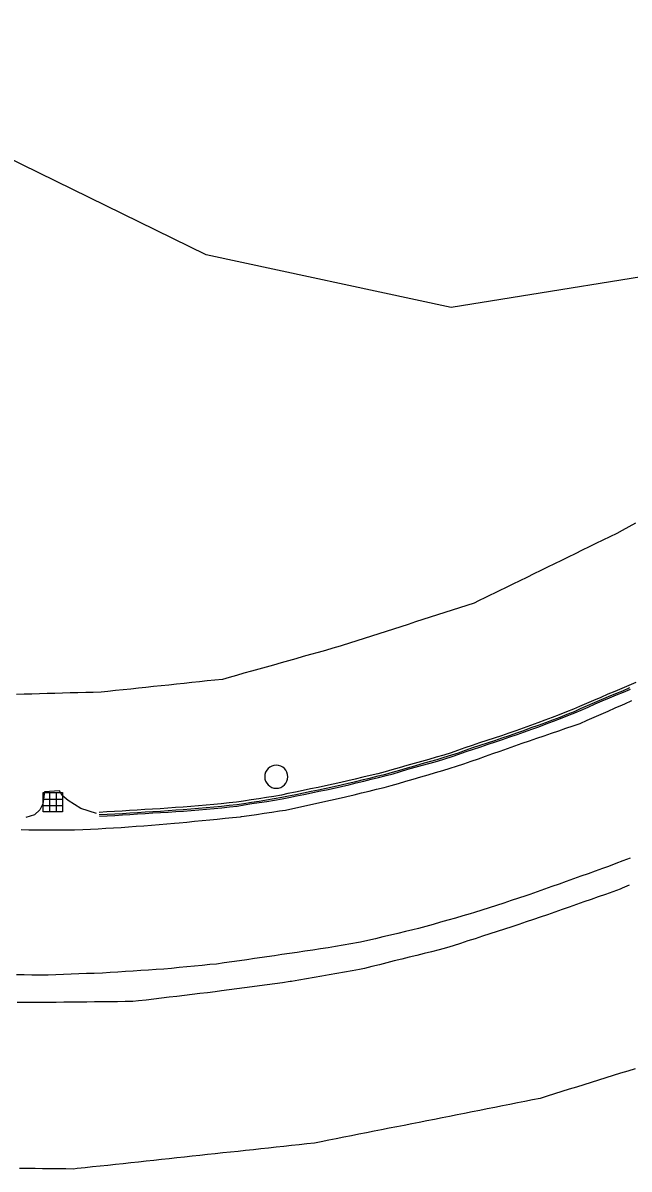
# Model space of a CAD drawing. Extents: x 1901471 to 1963503, y 756461 to 799997.
# Drawn here: x 1941083 to 1941161.7, y 779864.7 to 780013.6 of the extents above; entities that cross this region are included whole.
import ezdxf

# ---------------------------------------------------------------- set-up
doc = ezdxf.new("R2010")
doc.units = 0
for name, color, linetype in [('Default', 7, 'Continuous'), ('RD_EX_Conc', 7, 'Continuous'), ('RD_EX_DR_ErosCtrl', 7, 'Continuous'), ('RD_EX_DR_Inlet', 7, 'Continuous'), ('RD_EX_H2O', 7, 'Continuous'), ('RD_EX_Misc', 7, 'Continuous'), ('RD_EX_Road', 7, 'Continuous'), ('RD_EX_VEG', 7, 'Continuous')]:
    doc.layers.add(name, color=color, linetype=linetype)

# ---------------------------------------------------------------- blocks, each defined once
blk = doc.blocks.new('POST')
at = {"layer": 'Default'}
for start, end in [(90, 270), (270, 90)]:
    blk.add_arc((0, 0), 0.127, start, end, dxfattribs=at)
blk = doc.blocks.new('DI')
at = {"layer": 'RD_EX_DR_Inlet'}
for p, q in [((-2.54, 0.86), (2.46, 0.86)), ((-0.84, 2.56), (-0.84, -2.44)), ((0.86, 2.56), (0.86, -2.44)), ((-2.54, -0.84), (2.46, -0.84))]:
    blk.add_line(p, q, dxfattribs=at)
blk.add_lwpolyline([(-2.54, -2.44), (-2.54, 2.56), (2.46, 2.56), (2.46, -2.44)], close=True, dxfattribs=at)

msp = doc.modelspace()

# ---------------------------------------------------------------- linework, layer by layer
at = {"layer": 'RD_EX_Conc'}
for points in [[(1941162.63, 779927.89), (1941161.72, 779927.47), (1941160.8, 779927.08), (1941159.9, 779926.72), (1941158.97, 779926.34), (1941158.06, 779925.94), (1941157.14, 779925.54), (1941156.23, 779925.14), (1941155.31, 779924.74), (1941154.54, 779924.41), (1941154.54, 779924.41), (1941153.61, 779924.04), (1941152.68, 779923.66), (1941151.74, 779923.33), (1941150.81, 779922.96), (1941149.87, 779922.61), (1941148.93, 779922.29), (1941148, 779921.93), (1941147.04, 779921.6), (1941146.1, 779921.27), (1941145.15, 779920.95), (1941144.21, 779920.62), (1941143.26, 779920.32), (1941142.3, 779920.01), (1941141.35, 779919.7), (1941140.41, 779919.37), (1941139.47, 779919.04), (1941138.61, 779918.74), (1941137.66, 779918.44), (1941136.7, 779918.16), (1941135.74, 779917.88), (1941134.78, 779917.62), (1941133.81, 779917.35), (1941132.85, 779917.07), (1941131.89, 779916.79), (1941130.94, 779916.51), (1941130.06, 779916.26), (1941129.09, 779916.02), (1941128.11, 779915.79), (1941127.14, 779915.55), (1941126.17, 779915.31), (1941125.2, 779915.08), (1941124.28, 779914.86), (1941123.3, 779914.65), (1941122.32, 779914.44), (1941121.34, 779914.24), (1941120.36, 779914.04), (1941119.39, 779913.83), (1941118.41, 779913.64), (1941117.43, 779913.44), (1941116.59, 779913.25), (1941115.6, 779913.08), (1941114.62, 779912.92), (1941113.63, 779912.77), (1941112.64, 779912.63), (1941111.65, 779912.47), (1941110.76, 779912.32), (1941109.77, 779912.22), (1941108.77, 779912.1), (1941107.78, 779912.01), (1941106.79, 779911.92), (1941105.79, 779911.83), (1941104.79, 779911.75), (1941103.8, 779911.66), (1941102.83, 779911.61), (1941101.84, 779911.54), (1941100.84, 779911.47), (1941099.84, 779911.42), (1941098.84, 779911.36), (1941097.84, 779911.3), (1941096.85, 779911.22), (1941095.9, 779911.17), (1941094.9, 779911.11), (1941093.9, 779911.05), (1941092.9, 779911)], [(1941092.92, 779910.71), (1941093.92, 779910.76), (1941094.92, 779910.81), (1941095.91, 779910.87), (1941096.87, 779910.92), (1941097.87, 779911), (1941098.87, 779911.06), (1941099.86, 779911.13), (1941100.86, 779911.17), (1941101.86, 779911.24), (1941102.86, 779911.31), (1941103.83, 779911.36), (1941104.82, 779911.45), (1941105.82, 779911.53), (1941106.82, 779911.62), (1941107.81, 779911.71), (1941108.8, 779911.8), (1941109.8, 779911.92), (1941110.79, 779912.02), (1941111.7, 779912.17), (1941112.68, 779912.34), (1941113.67, 779912.47), (1941114.66, 779912.62), (1941115.65, 779912.78), (1941116.63, 779912.96), (1941117.49, 779913.15), (1941118.47, 779913.34), (1941119.45, 779913.54), (1941120.43, 779913.75), (1941121.41, 779913.94), (1941122.39, 779914.15), (1941123.37, 779914.36), (1941124.34, 779914.57), (1941125.27, 779914.79), (1941126.25, 779915.02), (1941127.22, 779915.26), (1941128.19, 779915.5), (1941129.16, 779915.73), (1941130.13, 779915.97), (1941131.02, 779916.22), (1941131.98, 779916.5), (1941132.94, 779916.79), (1941133.9, 779917.06), (1941134.86, 779917.33), (1941135.83, 779917.59), (1941136.79, 779917.87), (1941137.74, 779918.16), (1941138.7, 779918.46), (1941139.57, 779918.75), (1941140.51, 779919.09), (1941141.45, 779919.42), (1941142.4, 779919.73), (1941143.36, 779920.04), (1941144.31, 779920.34), (1941145.25, 779920.67), (1941146.2, 779920.98), (1941147.14, 779921.32), (1941148.09, 779921.65), (1941149.03, 779922.01), (1941149.97, 779922.33), (1941150.91, 779922.67), (1941151.84, 779923.04), (1941152.78, 779923.38), (1941153.71, 779923.75), (1941154.64, 779924.12), (1941154.64, 779924.12), (1941155.43, 779924.47), (1941156.35, 779924.87), (1941157.26, 779925.27), (1941158.18, 779925.67), (1941159.09, 779926.07), (1941160.02, 779926.45), (1941160.92, 779926.8), (1941161.84, 779927.2)], [(1941092.93, 779910.5), (1941093.93, 779910.55), (1941094.93, 779910.61), (1941095.93, 779910.66), (1941096.89, 779910.71), (1941097.89, 779910.79), (1941098.88, 779910.85), (1941099.88, 779910.92), (1941100.88, 779910.96), (1941101.88, 779911.03), (1941102.87, 779911.11), (1941103.85, 779911.15), (1941104.84, 779911.24), (1941105.84, 779911.32), (1941106.84, 779911.41), (1941107.83, 779911.5), (1941108.82, 779911.6), (1941109.82, 779911.71), (1941110.81, 779911.81), (1941111.73, 779911.96), (1941112.72, 779912.13), (1941113.7, 779912.27), (1941114.69, 779912.41), (1941115.68, 779912.58), (1941116.66, 779912.75), (1941117.54, 779912.94), (1941118.52, 779913.14), (1941119.5, 779913.34), (1941120.47, 779913.54), (1941121.45, 779913.74), (1941122.43, 779913.94), (1941123.41, 779914.15), (1941124.39, 779914.37), (1941125.32, 779914.59), (1941126.3, 779914.82), (1941127.27, 779915.06), (1941128.24, 779915.3), (1941129.21, 779915.53), (1941130.18, 779915.77), (1941131.08, 779916.02), (1941132.04, 779916.3), (1941133, 779916.59), (1941133.96, 779916.86), (1941134.92, 779917.13), (1941135.89, 779917.39), (1941136.85, 779917.67), (1941137.8, 779917.96), (1941138.76, 779918.26), (1941139.64, 779918.56), (1941140.58, 779918.89), (1941141.52, 779919.22), (1941142.47, 779919.53), (1941143.42, 779919.84), (1941144.38, 779920.14), (1941145.32, 779920.47), (1941146.27, 779920.79), (1941147.21, 779921.12), (1941148.16, 779921.45), (1941149.09, 779921.81), (1941150.04, 779922.13), (1941150.98, 779922.48), (1941151.91, 779922.84), (1941152.85, 779923.18), (1941153.78, 779923.56), (1941154.71, 779923.93), (1941154.71, 779923.93), (1941155.51, 779924.28), (1941156.43, 779924.68), (1941157.35, 779925.08), (1941158.26, 779925.47), (1941159.18, 779925.87), (1941160.1, 779926.26), (1941161.01, 779926.61), (1941161.93, 779927.01)]]:
    msp.add_lwpolyline(points, dxfattribs=at)
at = {"layer": 'RD_EX_DR_ErosCtrl'}
msp.add_lwpolyline([(1941092.54, 779910.83), (1941090.52, 779911.52), (1941088.88, 779912.53), (1941088.11, 779913.21), (1941087.73, 779913.79), (1941085.81, 779913.66), (1941085.67, 779912.73), (1941085.57, 779912.1), (1941085.18, 779911.34), (1941084.49, 779910.68), (1941083.37, 779910.34)], dxfattribs=at)
at = {"layer": 'RD_EX_H2O'}
for points in [[(1941162.59, 779948.56), (1941161.72, 779948.09), (1941160.84, 779947.61), (1941160.14, 779947.23), (1941159.24, 779946.79), (1941158.34, 779946.35), (1941157.44, 779945.92), (1941156.55, 779945.48), (1941155.65, 779945.04), (1941154.75, 779944.6), (1941153.85, 779944.16), (1941152.95, 779943.72), (1941152.05, 779943.28), (1941151.16, 779942.85), (1941150.26, 779942.41), (1941149.36, 779941.97), (1941148.46, 779941.53), (1941147.56, 779941.09), (1941146.66, 779940.65), (1941145.77, 779940.22), (1941144.87, 779939.78), (1941143.07, 779938.9), (1941142.17, 779938.46), (1941141.6, 779938.18), (1941140.65, 779937.88), (1941139.7, 779937.57), (1941138.75, 779937.26), (1941137.8, 779936.96), (1941136.85, 779936.65), (1941135.9, 779936.34), (1941134.94, 779936.04), (1941133.99, 779935.73), (1941133.04, 779935.42), (1941132.09, 779935.12), (1941130.19, 779934.5), (1941129.24, 779934.2), (1941128.28, 779933.89), (1941127.33, 779933.58), (1941126.38, 779933.28), (1941125.43, 779932.97), (1941124.48, 779932.66), (1941124.22, 779932.58), (1941123.26, 779932.31), (1941122.3, 779932.04), (1941121.34, 779931.77), (1941120.37, 779931.5), (1941119.41, 779931.23), (1941118.45, 779930.96), (1941117.49, 779930.68), (1941116.53, 779930.41), (1941115.56, 779930.14), (1941114.6, 779929.87), (1941113.64, 779929.6), (1941112.68, 779929.33), (1941111.71, 779929.06), (1941110.75, 779928.79), (1941109.79, 779928.52), (1941108.92, 779928.27), (1941107.93, 779928.17), (1941106.94, 779928.07), (1941105.94, 779927.96), (1941104.95, 779927.86), (1941103.95, 779927.75), (1941102.96, 779927.65), (1941101.97, 779927.54), (1941100.97, 779927.44), (1941099.98, 779927.34), (1941098.98, 779927.23), (1941097.99, 779927.13), (1941097, 779927.02), (1941096, 779926.92), (1941095.01, 779926.82), (1941094.01, 779926.71), (1941093.14, 779926.62), (1941092.14, 779926.59), (1941091.15, 779926.57), (1941090.15, 779926.54), (1941089.15, 779926.51), (1941088.15, 779926.48), (1941087.15, 779926.46), (1941086.15, 779926.43), (1941085.15, 779926.4), (1941084.15, 779926.37), (1941083.16, 779926.35), (1941082.16, 779926.32)], [(1941162.54, 779877.69), (1941161.59, 779877.4), (1941160.63, 779877.1), (1941159.68, 779876.8), (1941158.72, 779876.5), (1941157.77, 779876.21), (1941156.82, 779875.91), (1941155.86, 779875.61), (1941154.91, 779875.32), (1941153.95, 779875.02), (1941153, 779874.72), (1941152.04, 779874.42), (1941151.09, 779874.13), (1941150.18, 779873.84), (1941149.2, 779873.65), (1941148.22, 779873.45), (1941147.24, 779873.26), (1941146.26, 779873.07), (1941145.28, 779872.87), (1941144.3, 779872.68), (1941143.32, 779872.48), (1941142.34, 779872.29), (1941141.36, 779872.09), (1941140.38, 779871.9), (1941140.38, 779871.9), (1941139.4, 779871.7), (1941138.42, 779871.51), (1941137.44, 779871.32), (1941136.46, 779871.12), (1941135.47, 779870.93), (1941134.49, 779870.73), (1941133.51, 779870.54), (1941132.53, 779870.34), (1941131.55, 779870.15), (1941130.57, 779869.96), (1941129.59, 779869.76), (1941128.61, 779869.57), (1941127.63, 779869.37), (1941126.65, 779869.18), (1941125.67, 779868.98), (1941124.69, 779868.79), (1941123.71, 779868.59), (1941122.73, 779868.4), (1941121.75, 779868.21), (1941120.88, 779868.03), (1941119.89, 779867.93), (1941118.89, 779867.82), (1941117.9, 779867.71), (1941116.9, 779867.61), (1941115.91, 779867.5), (1941114.92, 779867.39), (1941113.92, 779867.28), (1941112.93, 779867.18), (1941111.93, 779867.07), (1941110.94, 779866.96), (1941109.95, 779866.86), (1941108.95, 779866.75), (1941107.96, 779866.64), (1941106.96, 779866.54), (1941105.97, 779866.43), (1941104.98, 779866.32), (1941103.98, 779866.21), (1941102.99, 779866.11), (1941101.99, 779866), (1941101, 779865.89), (1941100.01, 779865.79), (1941099.01, 779865.68), (1941098.02, 779865.57), (1941097.02, 779865.47), (1941096.03, 779865.36), (1941095.03, 779865.25), (1941094.04, 779865.14), (1941093.05, 779865.04), (1941092.05, 779864.93), (1941091.06, 779864.82), (1941090.06, 779864.72), (1941089.56, 779864.66), (1941088.56, 779864.67), (1941087.56, 779864.69), (1941086.56, 779864.7), (1941085.56, 779864.71), (1941084.57, 779864.72), (1941083.57, 779864.74), (1941082.57, 779864.75)]]:
    msp.add_lwpolyline(points, dxfattribs=at)
at = {"layer": 'RD_EX_Road'}
for points in [[(1941082.77, 779908.77), (1941083.77, 779908.75), (1941084.71, 779908.72), (1941085.7, 779908.73), (1941086.7, 779908.73), (1941087.7, 779908.74), (1941088.7, 779908.75), (1941089.7, 779908.75), (1941090.78, 779908.76), (1941091.78, 779908.82), (1941092.78, 779908.88), (1941093.78, 779908.94), (1941094.77, 779908.99), (1941095.77, 779909.05), (1941096.7, 779909.11), (1941097.7, 779909.19), (1941098.7, 779909.27), (1941099.69, 779909.35), (1941100.69, 779909.43), (1941101.69, 779909.51), (1941102.68, 779909.6), (1941103.28, 779909.64), (1941104.27, 779909.74), (1941105.27, 779909.84), (1941106.26, 779909.94), (1941107.26, 779910.04), (1941108.25, 779910.13), (1941109.25, 779910.23), (1941110.24, 779910.33), (1941111.24, 779910.43), (1941111.38, 779910.44), (1941112.37, 779910.59), (1941113.36, 779910.74), (1941114.34, 779910.88), (1941115.33, 779911.03), (1941116.32, 779911.18), (1941117.09, 779911.29), (1941118.07, 779911.5), (1941119.04, 779911.72), (1941120.02, 779911.93), (1941121, 779912.15), (1941121.97, 779912.36), (1941122.95, 779912.58), (1941123.93, 779912.79), (1941124.9, 779913.01), (1941125.06, 779913.04), (1941126.03, 779913.28), (1941127, 779913.52), (1941127.97, 779913.76), (1941128.94, 779914), (1941129.91, 779914.24), (1941130.83, 779914.47), (1941131.79, 779914.75), (1941132.75, 779915.04), (1941133.71, 779915.32), (1941134.67, 779915.6), (1941135.63, 779915.88), (1941136.59, 779916.17), (1941137.55, 779916.45), (1941138.51, 779916.73), (1941139.34, 779916.98), (1941140.28, 779917.31), (1941141.22, 779917.64), (1941142.17, 779917.97), (1941143.11, 779918.3), (1941144.05, 779918.63), (1941145, 779918.96), (1941145.94, 779919.3), (1941146.88, 779919.63), (1941147.87, 779919.97), (1941148.82, 779920.3), (1941149.76, 779920.62), (1941150.71, 779920.95), (1941151.65, 779921.28), (1941152.6, 779921.6), (1941153.54, 779921.93), (1941154.49, 779922.25), (1941155.37, 779922.56), (1941156.29, 779922.96), (1941157.2, 779923.36), (1941158.12, 779923.76), (1941159.04, 779924.16), (1941159.95, 779924.56), (1941160.87, 779924.96), (1941161.21, 779925.11), (1941162.12, 779925.52)], [(1941161.88, 779905.07), (1941160.95, 779904.7), (1941160.02, 779904.34), (1941159.09, 779903.97), (1941158.29, 779903.69), (1941157.35, 779903.36), (1941156.41, 779903.02), (1941155.46, 779902.69), (1941154.52, 779902.35), (1941153.58, 779902.02), (1941152.64, 779901.68), (1941151.7, 779901.35), (1941150.75, 779901.01), (1941150.75, 779901.01), (1941149.81, 779900.68), (1941148.87, 779900.34), (1941148.32, 779900.16), (1941147.37, 779899.85), (1941146.42, 779899.54), (1941145.47, 779899.22), (1941144.52, 779898.91), (1941143.57, 779898.6), (1941142.62, 779898.29), (1941141.67, 779897.97), (1941141.1, 779897.81), (1941140.14, 779897.54), (1941139.18, 779897.27), (1941138.21, 779896.99), (1941137.25, 779896.72), (1941136.29, 779896.45), (1941135.33, 779896.18), (1941134.37, 779895.9), (1941133.66, 779895.74), (1941132.69, 779895.51), (1941131.71, 779895.28), (1941130.74, 779895.05), (1941129.77, 779894.82), (1941128.79, 779894.59), (1941127.82, 779894.36), (1941126.85, 779894.13), (1941126.57, 779894.08), (1941125.59, 779893.92), (1941124.6, 779893.75), (1941123.62, 779893.59), (1941122.63, 779893.42), (1941121.65, 779893.26), (1941120.66, 779893.1), (1941119.62, 779892.95), (1941118.63, 779892.8), (1941117.64, 779892.66), (1941116.65, 779892.52), (1941115.66, 779892.37), (1941114.67, 779892.23), (1941114.08, 779892.15), (1941113.09, 779892.01), (1941112.1, 779891.86), (1941111.11, 779891.72), (1941110.12, 779891.58), (1941109.13, 779891.44), (1941108.14, 779891.3), (1941107.29, 779891.22), (1941106.29, 779891.12), (1941105.3, 779891.03), (1941104.3, 779890.93), (1941103.31, 779890.83), (1941102.31, 779890.73), (1941101.32, 779890.64), (1941100.31, 779890.57), (1941099.31, 779890.51), (1941098.31, 779890.44), (1941097.32, 779890.38), (1941096.32, 779890.31), (1941095.32, 779890.25), (1941094.32, 779890.18), (1941093.32, 779890.12), (1941092.27, 779890.08), (1941091.27, 779890.05), (1941090.28, 779890.01), (1941090.28, 779890.01), (1941089.28, 779889.98), (1941088.28, 779889.94), (1941087.28, 779889.91), (1941086.28, 779889.87), (1941085.28, 779889.84), (1941085.15, 779889.84), (1941084.15, 779889.86), (1941083.15, 779889.89), (1941082.15, 779889.91)], [(1941161.77, 779901.52), (1941160.85, 779901.13), (1941160.57, 779901.01), (1941159.63, 779900.68), (1941158.69, 779900.35), (1941157.74, 779900.02), (1941156.8, 779899.69), (1941155.86, 779899.36), (1941155.86, 779899.36), (1941154.91, 779899.03), (1941153.97, 779898.69), (1941153.03, 779898.36), (1941152.09, 779898.03), (1941151.14, 779897.7), (1941150.2, 779897.37), (1941149.34, 779897.07), (1941148.39, 779896.76), (1941147.44, 779896.45), (1941146.49, 779896.14), (1941145.54, 779895.83), (1941144.59, 779895.52), (1941143.64, 779895.21), (1941142.69, 779894.9), (1941141.74, 779894.59), (1941140.79, 779894.29), (1941139.84, 779893.98), (1941138.89, 779893.67), (1941138.03, 779893.39), (1941137.06, 779893.15), (1941136.09, 779892.9), (1941135.12, 779892.66), (1941134.15, 779892.42), (1941133.18, 779892.18), (1941132.21, 779891.94), (1941131.24, 779891.7), (1941130.27, 779891.46), (1941129.3, 779891.21), (1941128.33, 779890.97), (1941127.36, 779890.73), (1941126.73, 779890.58), (1941125.75, 779890.4), (1941124.77, 779890.23), (1941123.78, 779890.06), (1941122.8, 779889.89), (1941121.81, 779889.72), (1941120.83, 779889.55), (1941119.84, 779889.38), (1941118.86, 779889.21), (1941117.87, 779889.03), (1941117.71, 779889.01), (1941116.72, 779888.87), (1941115.73, 779888.74), (1941114.74, 779888.61), (1941113.75, 779888.47), (1941112.76, 779888.34), (1941111.77, 779888.21), (1941110.78, 779888.07), (1941109.78, 779887.94), (1941108.79, 779887.81), (1941107.95, 779887.69), (1941106.96, 779887.57), (1941105.97, 779887.46), (1941104.97, 779887.34), (1941103.98, 779887.22), (1941102.99, 779887.1), (1941102, 779886.98), (1941101, 779886.86), (1941100.01, 779886.74), (1941099.02, 779886.62), (1941098.03, 779886.5), (1941097.29, 779886.42), (1941096.29, 779886.41), (1941095.29, 779886.4), (1941095.29, 779886.4), (1941094.29, 779886.39), (1941093.29, 779886.38), (1941092.3, 779886.37), (1941091.3, 779886.36), (1941090.3, 779886.35), (1941089.3, 779886.34), (1941088.3, 779886.33), (1941087.3, 779886.32), (1941086.3, 779886.31), (1941085.26, 779886.3), (1941084.26, 779886.3), (1941083.26, 779886.31), (1941082.26, 779886.31)]]:
    msp.add_lwpolyline(points, dxfattribs=at)
at = {"layer": 'RD_EX_VEG'}
msp.add_lwpolyline([(1941257.54, 780039.9), (1941216.65, 780008.58), (1941173.58, 779982.2), (1941138.61, 779976.57), (1941106.79, 779983.43), (1941080.72, 779996.18), (1941061.37, 780026.14), (1941040.63, 780046.44), (1941020.05, 780077.38), (1941019.44, 780079.39), (1940993.76, 780126.83), (1940986.76, 780158.25), (1940983.03, 780188.37)], dxfattribs=at)

# ---------------------------------------------------------------- block references
at = {"layer": 'RD_EX_DR_Inlet', "xscale": 0.5039370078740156, "yscale": 0.5039370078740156}
msp.add_blockref('DI', (1941086.89, 779912.3), dxfattribs=at)
at = {"layer": 'RD_EX_Misc', "xscale": 11.811023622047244, "yscale": 11.811023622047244}
msp.add_blockref('POST', (1941115.91, 779915.63), dxfattribs=at)

doc.saveas('drawing.dxf')
